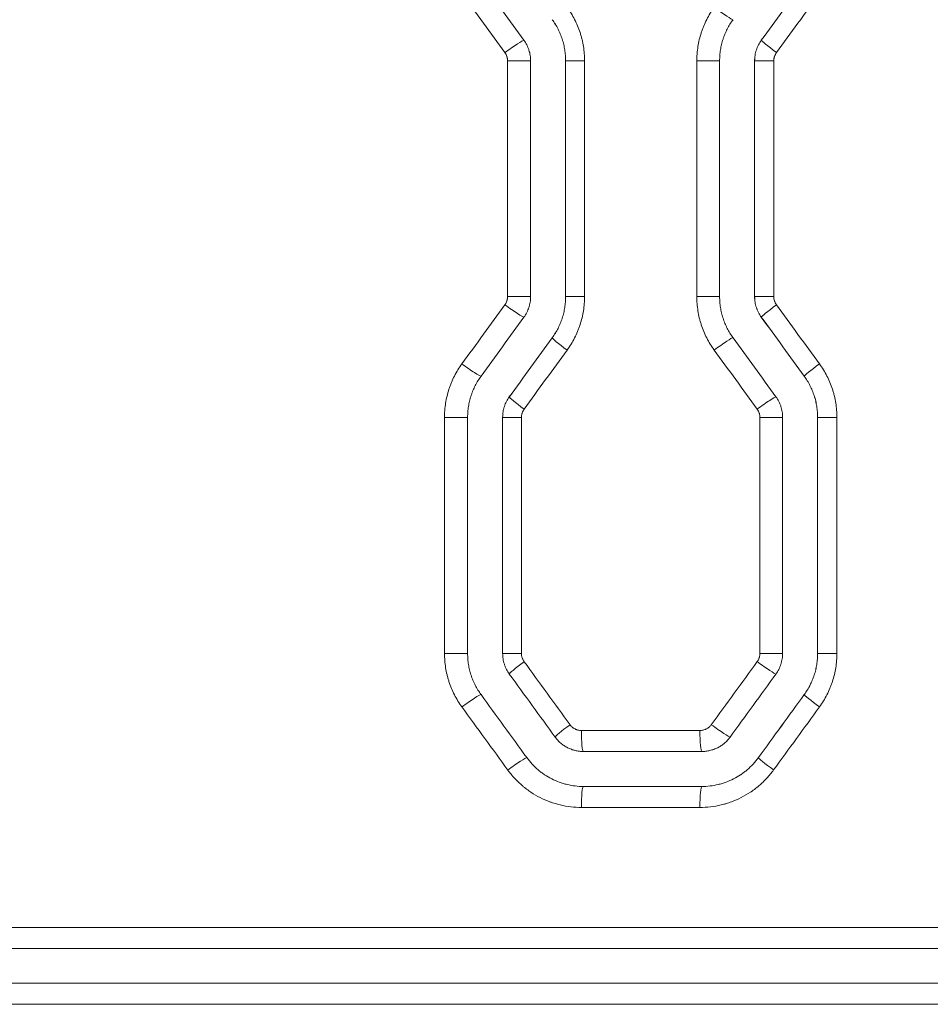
# Model space of a CAD drawing. Header units: millimetres. Extents: x 0 to 594, y 0 to 420.
# Tile 617 of 915: x 265.96 to 272.47, y 302.16 to 309.2. Entities that reach past the tile are written whole.
import ezdxf

# ---------------------------------------------------------------- set-up
doc = ezdxf.new("R2010")
doc.units = ezdxf.units.MM
doc.layers.add('1', color=7, linetype='Continuous', true_color=0xffffff)

msp = doc.modelspace()

# ---------------------------------------------------------------- linework, layer by layer
at = {"layer": '1', "color": 155, "linetype": 'Continuous', "lineweight": 13}
for p, q in [((269.7663, 309.2014), (269.7664, 309.2014)), ((271.2607, 309.0544), (271.2608, 309.0544)), ((269.6116, 308.9075), (269.4468, 308.9075)), ((269.4468, 307.2224), (269.4468, 308.9075)), ((269.8618, 308.9075), (269.862, 308.9075)), ((269.862, 307.2224), (269.862, 308.9075)), ((269.862, 308.9075), (269.9971, 308.9075)), ((269.9971, 308.9075), (269.9971, 307.2224)), ((270.9627, 308.9075), (270.7996, 308.9075)), ((270.7996, 307.2224), (270.7996, 308.9075)), ((271.2129, 308.9075), (271.213, 308.9075)), ((271.213, 307.2224), (271.213, 308.9075)), ((271.213, 308.9075), (271.35, 308.9075)), ((271.35, 308.9075), (271.35, 307.2224)), ((269.6116, 307.2224), (269.4468, 307.2224)), ((269.8618, 307.2224), (269.862, 307.2224)), ((269.862, 307.2224), (269.9971, 307.2224)), ((270.9627, 307.2224), (270.7996, 307.2224)), ((271.2129, 307.2224), (271.213, 307.2224)), ((271.213, 307.2224), (271.35, 307.2224)), ((271.2607, 307.0755), (271.2608, 307.0755)), ((269.7663, 306.9285), (269.7664, 306.9285)), ((271.5677, 306.6532), (271.5678, 306.6532)), ((269.4592, 306.5063), (269.4594, 306.5063)), ((269.1612, 306.3593), (268.9959, 306.3593)), ((268.9959, 304.6718), (268.9959, 306.3593)), ((269.4115, 306.3593), (269.4116, 306.3593)), ((269.4116, 304.6718), (269.4116, 306.3593)), ((269.4116, 306.3593), (269.5461, 306.3593)), ((269.5461, 306.3593), (269.5461, 304.6718)), ((271.4131, 306.3593), (271.2505, 306.3593)), ((271.2505, 304.6718), (271.2505, 306.3593)), ((271.6632, 306.3593), (271.6633, 306.3593)), ((271.6633, 304.6718), (271.6633, 306.3593)), ((271.6633, 306.3593), (271.801, 306.3593)), ((271.801, 306.3593), (271.801, 304.6718)), ((269.1612, 304.6718), (268.9959, 304.6718)), ((269.4115, 304.6718), (269.4116, 304.6718)), ((269.4116, 304.6718), (269.5461, 304.6718)), ((271.4131, 304.6718), (271.2505, 304.6718)), ((271.6632, 304.6718), (271.6633, 304.6718)), ((271.6633, 304.6718), (271.801, 304.6718)), ((269.4592, 304.5249), (269.4594, 304.5249)), ((271.5677, 304.3779), (271.5678, 304.3779)), ((269.7869, 304.0743), (269.787, 304.0743)), ((269.9744, 304.1212), (270.8215, 304.1212)), ((271.2401, 303.9273), (271.2401, 303.9273)), ((270.8215, 303.5712), (269.9744, 303.5712)), ((265.4313, 302.7143), (281.2171, 302.7143)), ((281.2171, 302.1643), (265.4188, 302.1643))]:
    msp.add_line(p, q, dxfattribs=at)
at = {"layer": '1', "color": 155, "linetype": 'Continuous', "lineweight": 18}
for p, q in [((269.6116, 307.2224), (269.6116, 308.9075)), ((269.8618, 308.9075), (269.8618, 307.2224)), ((270.9627, 307.2224), (270.9627, 308.9075)), ((271.2129, 308.9075), (271.2129, 307.2224)), ((269.1612, 304.6718), (269.1612, 306.3593)), ((269.4115, 306.3593), (269.4115, 304.6718)), ((271.4131, 304.6718), (271.4131, 306.3593)), ((271.6632, 306.3593), (271.6632, 304.6718)), ((269.9893, 303.9712), (270.8352, 303.9712)), ((270.8352, 303.7212), (269.9893, 303.7212)), ((281.2166, 302.5643), (265.215, 302.5643)), ((265.2682, 302.3143), (281.2166, 302.3143))]:
    msp.add_line(p, q, dxfattribs=at)
for centre, major_axis, ratio, start_param, end_param in [((281.5605, 291.2747), (112.7817, -155.2407), 0.003904, 1.682741, 1.68548), ((280.6209, 323.1042), (-108.0597, -148.7304), 0.003746, 1.478913, 1.481764), ((280.5981, 323.4304), (-108.1838, -148.901), 0.003751, 1.460609, 1.463462), ((281.9359, 291.049), (115.5795, -159.0965), 0.004, 1.666129, 1.668796), ((281.5924, 324.4784), (-112.9907, -155.5287), 0.003911, 1.457825, 1.460558), ((281.6381, 291.0734), (113.8312, -156.6863), 0.003941, 1.666588, 1.669296), ((281.3864, 286.8579), (112.0144, -154.1825), 0.003879, 1.679873, 1.682815), ((281.776, 320.1644), (-114.5747, -157.7113), 0.003966, 1.471477, 1.474349), ((280.6453, 287.5311), (108.4055, -149.2066), 0.003758, 1.678177, 1.681216), ((281.1398, 318.7855), (-111.087, -152.9031), 0.003848, 1.476265, 1.479225)]:
    msp.add_ellipse(centre, major_axis=major_axis, ratio=ratio, start_param=start_param, end_param=end_param, dxfattribs=at)
at = {"layer": '1', "color": 155, "linetype": 'Continuous', "lineweight": 13}
for centre, major_axis, ratio, start_param, end_param in [((280.4305, 322.8332), (-107.6374, -148.1483), 0.003732, 1.480367, 1.483229), ((280.7844, 323.0948), (-109.1633, -150.0453), 0.00378, 1.479245, 1.482072), ((270.9376, 309.2898), (0.1213, -0.0882), 0.053408, 4.639059, 6.210303), ((269.4434, 308.9659), (0.1213, 0.0882), 0.06152, 0.083964, 1.655208), ((271.3821, 308.9663), (-0.1213, 0.0882), 0.051002, 0.006457, 1.500764), ((269.4434, 307.164), (0.1213, -0.0882), 0.06152, 4.627978, 6.199221), ((271.3821, 307.1636), (-0.1213, -0.0882), 0.051002, 4.782421, 6.276728), ((280.7701, 293.0565), (109.081, -149.9321), 0.003777, 1.659449, 1.662277), ((281.4608, 291.7466), (113.66, -156.45), 0.003935, 1.663362, 1.666074), ((282.1867, 325.3741), (-116.4306, -160.2724), 0.004026, 1.455725, 1.458377), ((269.8877, 306.8403), (-0.1213, 0.0882), 0.05911, 0.00646, 1.489685), ((270.9376, 306.8401), (0.1213, 0.0882), 0.053408, 0.072882, 1.644126), ((280.1198, 322.0407), (-105.8633, -145.5022), 0.003669, 1.465889, 1.468807), ((269.1364, 306.7418), (0.1213, -0.0882), 0.06319, 4.6257, 6.196943), ((271.6891, 306.7414), (-0.1213, -0.0882), 0.049339, 4.780146, 6.276729), ((269.5807, 306.4181), (-0.1213, 0.0882), 0.060779, 0.006461, 1.487407), ((271.2446, 306.4179), (0.1213, 0.0882), 0.051744, 0.070607, 1.641851), ((269.5807, 304.613), (-0.1213, -0.0882), 0.060779, 4.795778, 6.276725), ((281.0037, 287.6808), (110.3117, -151.6265), 0.003818, 1.676932, 1.679922), ((271.2446, 304.6133), (0.1213, -0.0882), 0.051744, 4.641335, 6.212578), ((280.3535, 288.377), (107.5177, -147.9827), 0.003728, 1.674362, 1.677425), ((269.1364, 304.2894), (0.1213, 0.0882), 0.06319, 0.086242, 1.657485), ((281.9408, 320.0068), (-116.3583, -160.17), 0.004026, 1.473162, 1.475989), ((271.6891, 304.2897), (-0.1213, 0.0882), 0.049339, 0.006457, 1.503039), ((280.8295, 318.0638), (-109.4311, -150.414), 0.003789, 1.478842, 1.48185), ((269.9084, 304.1624), (-0.1213, -0.0882), 0.058998, 4.793348, 6.276725), ((270.917, 304.1627), (0.1213, -0.0882), 0.053519, 4.638906, 6.21015), ((269.9893, 304.1212), (0, -0.15), 0.09925, 4.712389, 6.283185), ((270.8352, 304.1212), (0, -0.15), 0.091516, 4.712389, 6.283185), ((269.464, 303.8388), (0.1213, 0.0882), 0.061408, 0.083811, 1.655055), ((271.3615, 303.8391), (-0.1213, 0.0882), 0.051114, 0.006457, 1.500611), ((269.9893, 303.5712), (0, 0.15), 0.09925, 0, 1.570796), ((270.8352, 303.5712), (0, 0.15), 0.091516, 0, 1.570796)]:
    msp.add_ellipse(centre, major_axis=major_axis, ratio=ratio, start_param=start_param, end_param=end_param, dxfattribs=at)
for points in [[(269.4278, 308.9659), (269.3253, 309.1066), (269.2228, 309.2474), (269.1204, 309.3881)], [(269.1204, 306.7418), (269.2228, 306.8825), (269.3253, 307.0232), (269.4278, 307.164)], [(271.2314, 306.4179), (271.1289, 306.5586), (271.0265, 306.6993), (270.924, 306.8401)], [(270.9034, 304.1627), (271.0127, 304.3129), (271.1221, 304.4631), (271.2314, 304.6133)], [(269.4484, 303.8388), (269.3391, 303.989), (269.2297, 304.1392), (269.1204, 304.2894)]]:
    msp.add_open_spline(points, degree=3, dxfattribs=at)
for points, knots in [([(269.8727, 309.2895), (269.8828, 309.2757), (269.8923, 309.2615), (269.91, 309.2326), (269.9266, 309.203), (269.9408, 309.1723), (269.9539, 309.141), (269.9598, 309.125), (269.9664, 309.1047), (269.9677, 309.1006), (269.9702, 309.0924), (269.9714, 309.0883), (269.9749, 309.0759), (269.9771, 309.0677), (269.9831, 309.0428), (269.9897, 309.0094), (269.9937, 308.9757), (269.9964, 308.9417), (269.9971, 308.9247), (269.9971, 308.9075)], [0, 0, 0, 0, 0.125, 0.125, 0.25, 0.375, 0.375, 0.5, 0.5, 0.53125, 0.53125, 0.5625, 0.5625, 0.625, 0.625, 0.75, 0.875, 0.875, 1, 1, 1, 1]), ([(270.7996, 308.9075), (270.7996, 308.9118), (270.7996, 308.9161), (270.7998, 308.9246), (270.8002, 308.9375), (270.8009, 308.9503), (270.803, 308.9757), (270.807, 309.0094), (270.8136, 309.0426), (270.8215, 309.0756), (270.8261, 309.092), (270.8327, 309.1123), (270.8341, 309.1164), (270.8369, 309.1245), (270.8383, 309.1285), (270.8428, 309.1406), (270.8459, 309.1485), (270.8557, 309.1722), (270.87, 309.2031), (270.8866, 309.2327), (270.9044, 309.2618), (270.9139, 309.2759), (270.924, 309.2898)], [0, 0, 0, 0, 0.03125, 0.03125, 0.0625, 0.125, 0.125, 0.25, 0.375, 0.375, 0.5, 0.5, 0.53125, 0.53125, 0.5625, 0.5625, 0.625, 0.625, 0.75, 0.875, 0.875, 1, 1, 1, 1]), ([(269.862, 308.9075), (269.862, 308.9207), (269.8615, 308.9338), (269.8594, 308.96), (269.8563, 308.9859), (269.8512, 309.0116), (269.8466, 309.0307), (269.8449, 309.0371), (269.8422, 309.0466), (269.8413, 309.0498), (269.8394, 309.0561), (269.8384, 309.0592), (269.8333, 309.0749), (269.8287, 309.0872), (269.8187, 309.1112), (269.8078, 309.1349), (269.7951, 309.1576), (269.7814, 309.1798), (269.7741, 309.1907), (269.7664, 309.2014)], [0, 0, 0, 0, 0.125, 0.125, 0.25, 0.375, 0.375, 0.4375, 0.4375, 0.46875, 0.46875, 0.5, 0.5, 0.625, 0.625, 0.75, 0.875, 0.875, 1, 1, 1, 1]), ([(271.213, 308.9075), (271.213, 308.9207), (271.2141, 308.9337), (271.2171, 308.9531), (271.2184, 308.9595), (271.2207, 308.9691), (271.2215, 308.9722), (271.2233, 308.9786), (271.2243, 308.9817), (271.2294, 308.9974), (271.2344, 309.0094), (271.2462, 309.0326), (271.253, 309.0438), (271.2608, 309.0544)], [0, 0, 0, 0, 0.25, 0.25, 0.375, 0.375, 0.4375, 0.4375, 0.5, 0.5, 0.75, 0.75, 1, 1, 1, 1]), ([(269.4468, 308.9075), (269.4468, 308.9127), (269.4464, 308.9179), (269.4452, 308.9256), (269.4447, 308.9282), (269.4438, 308.932), (269.4434, 308.9333), (269.4427, 308.9358), (269.4423, 308.937), (269.4403, 308.9432), (269.4363, 308.9528), (269.4309, 308.9617), (269.4278, 308.9659)], [0, 0, 0, 0, 0.25, 0.25, 0.375, 0.375, 0.4375, 0.4375, 0.5, 0.5, 0.75, 1, 1, 1, 1]), ([(271.3692, 308.9663), (271.366, 308.962), (271.3606, 308.9531), (271.3566, 308.9435), (271.3545, 308.9372), (271.3541, 308.9359), (271.3534, 308.9334), (271.3524, 308.9296), (271.3517, 308.9257), (271.3504, 308.918), (271.35, 308.9128), (271.35, 308.9075)], [0, 0, 0, 0, 0.25, 0.5, 0.5, 0.5625, 0.5625, 0.625, 0.75, 0.75, 1, 1, 1, 1]), ([(269.4278, 307.164), (269.4285, 307.165), (269.4293, 307.1661), (269.4307, 307.1683), (269.4329, 307.1716), (269.4348, 307.175), (269.4383, 307.1819), (269.4403, 307.1866), (269.4423, 307.1928), (269.4427, 307.194), (269.4434, 307.1966), (269.4437, 307.1978), (269.4447, 307.2017), (269.4452, 307.2042), (269.4464, 307.2119), (269.4468, 307.2171), (269.4468, 307.2224)], [0, 0, 0, 0, 0.0625, 0.0625, 0.125, 0.25, 0.25, 0.5, 0.5, 0.5625, 0.5625, 0.625, 0.625, 0.75, 0.75, 1, 1, 1, 1]), ([(269.7664, 306.9285), (269.7741, 306.9392), (269.7887, 306.961), (269.8079, 306.9951), (269.8188, 307.0189), (269.8263, 307.037), (269.8287, 307.0431), (269.8322, 307.0524), (269.8333, 307.0555), (269.8354, 307.0618), (269.8365, 307.0649), (269.8416, 307.0805), (269.8451, 307.0931), (269.8512, 307.1185), (269.8563, 307.1441), (269.8594, 307.17), (269.8615, 307.1961), (269.862, 307.2092), (269.862, 307.2224)], [0, 0, 0, 0, 0.125, 0.25, 0.375, 0.375, 0.4375, 0.4375, 0.46875, 0.46875, 0.5, 0.5, 0.625, 0.625, 0.75, 0.875, 0.875, 1, 1, 1, 1]), ([(269.9971, 307.2224), (269.9971, 307.2052), (269.9964, 307.1882), (269.9937, 307.1543), (269.9897, 307.1206), (269.9831, 307.0874), (269.9752, 307.0544), (269.9706, 307.038), (269.964, 307.0177), (269.9626, 307.0136), (269.9598, 307.0055), (269.9583, 307.0015), (269.9539, 306.9894), (269.9508, 306.9815), (269.941, 306.9578), (269.9267, 306.927), (269.9101, 306.8974), (269.8923, 306.8684), (269.8828, 306.8542), (269.8727, 306.8403)], [0, 0, 0, 0, 0.125, 0.125, 0.25, 0.375, 0.375, 0.5, 0.5, 0.53125, 0.53125, 0.5625, 0.5625, 0.625, 0.625, 0.75, 0.875, 0.875, 1, 1, 1, 1]), ([(270.924, 306.8401), (270.9139, 306.8539), (270.9045, 306.8681), (270.8867, 306.8971), (270.8701, 306.9267), (270.8559, 306.9574), (270.8428, 306.9888), (270.8369, 307.0048), (270.8303, 307.0251), (270.829, 307.0292), (270.8265, 307.0374), (270.8228, 307.0498), (270.8196, 307.0622), (270.8136, 307.0871), (270.807, 307.1204), (270.803, 307.1542), (270.8003, 307.1881), (270.7996, 307.2052), (270.7996, 307.2224)], [0, 0, 0, 0, 0.125, 0.125, 0.25, 0.375, 0.375, 0.5, 0.5, 0.53125, 0.53125, 0.5625, 0.625, 0.625, 0.75, 0.875, 0.875, 1, 1, 1, 1]), ([(271.2608, 307.0755), (271.253, 307.0861), (271.2462, 307.0973), (271.2373, 307.1148), (271.2346, 307.1207), (271.2308, 307.1298), (271.2296, 307.1328), (271.2273, 307.139), (271.2262, 307.1421), (271.2212, 307.1578), (271.2181, 307.1705), (271.2141, 307.1962), (271.213, 307.2092), (271.213, 307.2224)], [0, 0, 0, 0, 0.25, 0.25, 0.375, 0.375, 0.4375, 0.4375, 0.5, 0.5, 0.75, 0.75, 1, 1, 1, 1]), ([(271.35, 307.2224), (271.35, 307.2171), (271.3504, 307.2119), (271.3521, 307.2016), (271.3533, 307.1965), (271.3553, 307.1903), (271.3557, 307.189), (271.3567, 307.1866), (271.3581, 307.1829), (271.3597, 307.1793), (271.3633, 307.1724), (271.366, 307.1679), (271.3692, 307.1636)], [0, 0, 0, 0, 0.25, 0.25, 0.5, 0.5, 0.5625, 0.5625, 0.625, 0.75, 0.75, 1, 1, 1, 1]), ([(268.9959, 306.3593), (268.9959, 306.3636), (268.9959, 306.3679), (268.9961, 306.3765), (268.9965, 306.3894), (268.9972, 306.4021), (268.9993, 306.4276), (269.0033, 306.4613), (269.0099, 306.4945), (269.0178, 306.5275), (269.0224, 306.5439), (269.029, 306.5643), (269.0304, 306.5683), (269.0332, 306.5764), (269.0347, 306.5805), (269.0391, 306.5925), (269.0422, 306.6005), (269.0521, 306.6241), (269.0663, 306.6551), (269.083, 306.6847), (269.1008, 306.7137), (269.1103, 306.7279), (269.1204, 306.7418)], [0, 0, 0, 0, 0.03125, 0.03125, 0.0625, 0.125, 0.125, 0.25, 0.375, 0.375, 0.5, 0.5, 0.53125, 0.53125, 0.5625, 0.5625, 0.625, 0.625, 0.75, 0.875, 0.875, 1, 1, 1, 1]), ([(271.6766, 306.7414), (271.6867, 306.7275), (271.6961, 306.7134), (271.7139, 306.6844), (271.7305, 306.6549), (271.7447, 306.6242), (271.7577, 306.5928), (271.7636, 306.5769), (271.7703, 306.5566), (271.7716, 306.5525), (271.7741, 306.5443), (271.7753, 306.5401), (271.7788, 306.5278), (271.7809, 306.5195), (271.7869, 306.4946), (271.7936, 306.4613), (271.7976, 306.4275), (271.8003, 306.3936), (271.801, 306.3765), (271.801, 306.3593)], [0, 0, 0, 0, 0.125, 0.125, 0.25, 0.375, 0.375, 0.5, 0.5, 0.53125, 0.53125, 0.5625, 0.5625, 0.625, 0.625, 0.75, 0.875, 0.875, 1, 1, 1, 1]), ([(271.6633, 306.3593), (271.6633, 306.3726), (271.6628, 306.3857), (271.6608, 306.4118), (271.6577, 306.4378), (271.6526, 306.4634), (271.6479, 306.4826), (271.6463, 306.4889), (271.6436, 306.4984), (271.6427, 306.5016), (271.6407, 306.5079), (271.6398, 306.5111), (271.6347, 306.5267), (271.6301, 306.539), (271.6201, 306.5631), (271.6092, 306.5867), (271.5964, 306.6094), (271.5828, 306.6317), (271.5755, 306.6426), (271.5678, 306.6532)], [0, 0, 0, 0, 0.125, 0.125, 0.25, 0.375, 0.375, 0.4375, 0.4375, 0.46875, 0.46875, 0.5, 0.5, 0.625, 0.625, 0.75, 0.875, 0.875, 1, 1, 1, 1]), ([(269.4116, 306.3593), (269.4116, 306.3725), (269.4126, 306.3856), (269.4157, 306.4049), (269.417, 306.4114), (269.4193, 306.4209), (269.4201, 306.4241), (269.4219, 306.4304), (269.4229, 306.4336), (269.428, 306.4492), (269.433, 306.4613), (269.4448, 306.4845), (269.4516, 306.4956), (269.4594, 306.5063)], [0, 0, 0, 0, 0.25, 0.25, 0.375, 0.375, 0.4375, 0.4375, 0.5, 0.5, 0.75, 0.75, 1, 1, 1, 1]), ([(269.5653, 306.4181), (269.5622, 306.4139), (269.5567, 306.4049), (269.5527, 306.3953), (269.5506, 306.3891), (269.5503, 306.3878), (269.5495, 306.3853), (269.5485, 306.3814), (269.5478, 306.3776), (269.5465, 306.3699), (269.5461, 306.3646), (269.5461, 306.3593)], [0, 0, 0, 0, 0.25, 0.5, 0.5, 0.5625, 0.5625, 0.625, 0.75, 0.75, 1, 1, 1, 1]), ([(271.2505, 306.3593), (271.2505, 306.3646), (271.2501, 306.3698), (271.2488, 306.3775), (271.2483, 306.3801), (271.2474, 306.3839), (271.2471, 306.3851), (271.2464, 306.3877), (271.246, 306.3889), (271.2439, 306.3952), (271.2399, 306.4047), (271.2345, 306.4136), (271.2314, 306.4179)], [0, 0, 0, 0, 0.25, 0.25, 0.375, 0.375, 0.4375, 0.4375, 0.5, 0.5, 0.75, 1, 1, 1, 1]), ([(269.1204, 304.2894), (269.1103, 304.3032), (269.1008, 304.3174), (269.083, 304.3464), (269.0664, 304.376), (269.0522, 304.4067), (269.0391, 304.4381), (269.0332, 304.4541), (269.0266, 304.4745), (269.0253, 304.4786), (269.0228, 304.4868), (269.0191, 304.4991), (269.0159, 304.5115), (269.0099, 304.5364), (269.0033, 304.5698), (268.9993, 304.6035), (268.9966, 304.6375), (268.9959, 304.6546), (268.9959, 304.6718)], [0, 0, 0, 0, 0.125, 0.125, 0.25, 0.375, 0.375, 0.5, 0.5, 0.53125, 0.53125, 0.5625, 0.625, 0.625, 0.75, 0.875, 0.875, 1, 1, 1, 1]), ([(269.4594, 304.5249), (269.4516, 304.5355), (269.4448, 304.5467), (269.4359, 304.5642), (269.4331, 304.5701), (269.4294, 304.5792), (269.4282, 304.5822), (269.4259, 304.5884), (269.4248, 304.5915), (269.4197, 304.6072), (269.4167, 304.6199), (269.4126, 304.6456), (269.4116, 304.6586), (269.4116, 304.6718)], [0, 0, 0, 0, 0.25, 0.25, 0.375, 0.375, 0.4375, 0.4375, 0.5, 0.5, 0.75, 0.75, 1, 1, 1, 1]), ([(269.5461, 304.6718), (269.5461, 304.6665), (269.5465, 304.6613), (269.5482, 304.651), (269.5494, 304.6459), (269.5514, 304.6397), (269.5519, 304.6384), (269.5528, 304.636), (269.5542, 304.6323), (269.5559, 304.6287), (269.5594, 304.6217), (269.5622, 304.6173), (269.5653, 304.613)], [0, 0, 0, 0, 0.25, 0.25, 0.5, 0.5, 0.5625, 0.5625, 0.625, 0.75, 0.75, 1, 1, 1, 1]), ([(271.2314, 304.6133), (271.2322, 304.6143), (271.2329, 304.6154), (271.2344, 304.6176), (271.2365, 304.6209), (271.2384, 304.6243), (271.2419, 304.6312), (271.2439, 304.636), (271.246, 304.6422), (271.2463, 304.6434), (271.2471, 304.646), (271.2474, 304.6472), (271.2483, 304.651), (271.2488, 304.6536), (271.2501, 304.6613), (271.2505, 304.6665), (271.2505, 304.6718)], [0, 0, 0, 0, 0.0625, 0.0625, 0.125, 0.25, 0.25, 0.5, 0.5, 0.5625, 0.5625, 0.625, 0.625, 0.75, 0.75, 1, 1, 1, 1]), ([(271.5678, 304.3779), (271.5755, 304.3886), (271.5901, 304.4104), (271.6092, 304.4446), (271.6202, 304.4683), (271.6277, 304.4865), (271.6301, 304.4926), (271.6336, 304.5019), (271.6347, 304.505), (271.6368, 304.5112), (271.6379, 304.5143), (271.643, 304.53), (271.6465, 304.5426), (271.6526, 304.5679), (271.6577, 304.5935), (271.6608, 304.6194), (271.6628, 304.6455), (271.6633, 304.6586), (271.6633, 304.6718)], [0, 0, 0, 0, 0.125, 0.25, 0.375, 0.375, 0.4375, 0.4375, 0.46875, 0.46875, 0.5, 0.5, 0.625, 0.625, 0.75, 0.875, 0.875, 1, 1, 1, 1]), ([(271.801, 304.6718), (271.801, 304.6546), (271.8003, 304.6376), (271.7976, 304.6037), (271.7936, 304.57), (271.787, 304.5368), (271.7791, 304.5038), (271.7744, 304.4874), (271.7678, 304.4671), (271.7665, 304.463), (271.7636, 304.4549), (271.7622, 304.4509), (271.7577, 304.4388), (271.7546, 304.4309), (271.7448, 304.4073), (271.7306, 304.3764), (271.7139, 304.3468), (271.6961, 304.3178), (271.6867, 304.3036), (271.6766, 304.2897)], [0, 0, 0, 0, 0.125, 0.125, 0.25, 0.375, 0.375, 0.5, 0.5, 0.53125, 0.53125, 0.5625, 0.5625, 0.625, 0.625, 0.75, 0.875, 0.875, 1, 1, 1, 1]), ([(269.8934, 304.1624), (269.8957, 304.1592), (269.8982, 304.1562), (269.9035, 304.1504), (269.9064, 304.1477), (269.9108, 304.1439), (269.9131, 304.142), (269.9155, 304.1403), (269.9172, 304.1391), (269.918, 304.1386), (269.9221, 304.1358), (269.9255, 304.1339), (269.9325, 304.1303), (269.936, 304.1287), (269.9416, 304.1267), (269.9434, 304.1261), (269.9472, 304.1249), (269.9491, 304.1244), (269.9549, 304.123), (269.9626, 304.1217), (269.9705, 304.1212), (269.9744, 304.1212)], [0, 0, 0, 0, 0.125, 0.125, 0.25, 0.25, 0.3125, 0.34375, 0.34375, 0.375, 0.375, 0.5, 0.5, 0.625, 0.625, 0.6875, 0.6875, 0.75, 0.75, 0.875, 1, 1, 1, 1]), ([(270.8215, 304.1212), (270.8255, 304.1212), (270.8295, 304.1214), (270.8373, 304.1224), (270.8412, 304.123), (270.8489, 304.1249), (270.8527, 304.126), (270.8602, 304.1287), (270.8675, 304.1319), (270.8743, 304.1359), (270.8792, 304.1391), (270.8817, 304.1409), (270.884, 304.1427), (270.8856, 304.1439), (270.8864, 304.1446), (270.8902, 304.1478), (270.8959, 304.1533), (270.901, 304.1595), (270.9034, 304.1627)], [0, 0, 0, 0, 0.125, 0.125, 0.25, 0.25, 0.375, 0.375, 0.5, 0.625, 0.625, 0.6875, 0.71875, 0.71875, 0.75, 0.75, 0.875, 1, 1, 1, 1]), ([(270.8352, 303.7212), (270.855, 303.7212), (270.8746, 303.7224), (270.9136, 303.727), (270.9329, 303.7304), (270.9569, 303.7362), (270.9616, 303.7374), (270.9712, 303.74), (270.9759, 303.7413), (270.9901, 303.7456), (270.9994, 303.7488), (271.027, 303.7589), (271.0449, 303.7667), (271.0797, 303.7845), (271.0966, 303.7944), (271.1172, 303.8081), (271.1213, 303.8109), (271.1294, 303.8166), (271.1413, 303.8254), (271.1528, 303.8346), (271.1752, 303.8537), (271.1893, 303.8673), (271.2159, 303.896), (271.2285, 303.9112), (271.2401, 303.9273)], [0, 0, 0, 0, 0.125, 0.125, 0.25, 0.25, 0.28125, 0.28125, 0.3125, 0.3125, 0.375, 0.375, 0.5, 0.5, 0.625, 0.625, 0.65625, 0.65625, 0.6875, 0.75, 0.75, 0.875, 0.875, 1, 1, 1, 1]), ([(269.9744, 303.5712), (269.9487, 303.5712), (269.9233, 303.5727), (269.8729, 303.5787), (269.8479, 303.5831), (269.8108, 303.592), (269.7985, 303.5953), (269.7802, 303.6008), (269.7711, 303.6037), (269.7619, 303.6068), (269.7559, 303.609), (269.7529, 303.6101), (269.7258, 303.62), (269.7024, 303.6302), (269.6571, 303.6532), (269.6352, 303.666), (269.6034, 303.6871), (269.593, 303.6945), (269.5776, 303.7061), (269.5726, 303.71), (269.565, 303.7161), (269.5625, 303.7181), (269.5576, 303.7222), (269.5551, 303.7243), (269.5331, 303.743), (269.5147, 303.7607), (269.4799, 303.7981), (269.4636, 303.8179), (269.4484, 303.8388)], [0, 0, 0, 0, 0.125, 0.125, 0.25, 0.25, 0.3125, 0.3125, 0.34375, 0.359375, 0.359375, 0.375, 0.375, 0.5, 0.5, 0.625, 0.625, 0.6875, 0.6875, 0.71875, 0.71875, 0.734375, 0.734375, 0.75, 0.75, 0.875, 0.875, 1, 1, 1, 1]), ([(271.3485, 303.8391), (271.3333, 303.8183), (271.317, 303.7985), (271.2824, 303.7611), (271.264, 303.7435), (271.2349, 303.7187), (271.2249, 303.7107), (271.2096, 303.6991), (271.2044, 303.6953), (271.1965, 303.6897), (271.1939, 303.6879), (271.1886, 303.6842), (271.1859, 303.6824), (271.1618, 303.6664), (271.1398, 303.6535), (271.0944, 303.6305), (271.0711, 303.6203), (271.0353, 303.6071), (271.0231, 303.603), (271.0078, 303.5983), (271.0047, 303.5974), (270.9985, 303.5957), (270.9954, 303.5948), (270.9861, 303.5923), (270.9799, 303.5907), (270.9487, 303.5832), (270.9235, 303.5787), (270.8728, 303.5727), (270.8473, 303.5712), (270.8215, 303.5712)], [0, 0, 0, 0, 0.125, 0.125, 0.25, 0.25, 0.3125, 0.3125, 0.34375, 0.34375, 0.359375, 0.359375, 0.375, 0.375, 0.5, 0.5, 0.625, 0.625, 0.6875, 0.6875, 0.703125, 0.703125, 0.71875, 0.71875, 0.75, 0.75, 0.875, 0.875, 1, 1, 1, 1])]:
    msp.add_open_spline(points, degree=3, knots=knots, dxfattribs=at)
at = {"layer": '1', "color": 155, "linetype": 'Continuous', "lineweight": 18}
for points, knots in [([(269.7663, 309.2014), (269.774, 309.1907), (269.7813, 309.1798), (269.795, 309.1575), (269.8077, 309.1348), (269.8186, 309.1112), (269.8286, 309.0871), (269.8332, 309.0748), (269.8383, 309.0592), (269.8393, 309.056), (269.8412, 309.0497), (269.8421, 309.0466), (269.8448, 309.0371), (269.8465, 309.0307), (269.8511, 309.0116), (269.8562, 308.9859), (269.8593, 308.9599), (269.8613, 308.9338), (269.8618, 308.9207), (269.8618, 308.9075)], [0, 0, 0, 0, 0.125, 0.125, 0.25, 0.375, 0.375, 0.5, 0.5, 0.53125, 0.53125, 0.5625, 0.5625, 0.625, 0.625, 0.75, 0.875, 0.875, 1, 1, 1, 1]), ([(270.9627, 308.9075), (270.9627, 308.9207), (270.9632, 308.9338), (270.9653, 308.9599), (270.9684, 308.9858), (270.9735, 309.0113), (270.9795, 309.0367), (270.9831, 309.0493), (270.9882, 309.0649), (270.9892, 309.0681), (270.9914, 309.0743), (270.9925, 309.0774), (270.9959, 309.0867), (270.9983, 309.0928), (271.0058, 309.111), (271.0168, 309.1347), (271.0296, 309.1575), (271.0432, 309.1798), (271.0505, 309.1907), (271.0583, 309.2014)], [0, 0, 0, 0, 0.125, 0.125, 0.25, 0.375, 0.375, 0.5, 0.5, 0.53125, 0.53125, 0.5625, 0.5625, 0.625, 0.625, 0.75, 0.875, 0.875, 1, 1, 1, 1]), ([(269.6116, 308.9075), (269.6116, 308.9207), (269.6106, 308.9337), (269.6065, 308.9595), (269.6035, 308.9721), (269.5984, 308.9878), (269.5973, 308.9909), (269.595, 308.9971), (269.5938, 309.0001), (269.5901, 309.0092), (269.5873, 309.0152), (269.5784, 309.0326), (269.5716, 309.0438), (269.5638, 309.0544)], [0, 0, 0, 0, 0.25, 0.25, 0.5, 0.5, 0.5625, 0.5625, 0.625, 0.625, 0.75, 0.75, 1, 1, 1, 1]), ([(271.2607, 309.0544), (271.2529, 309.0438), (271.2461, 309.0326), (271.2343, 309.0094), (271.2293, 308.9974), (271.2242, 308.9818), (271.2232, 308.9786), (271.2214, 308.9723), (271.2206, 308.9691), (271.2183, 308.9595), (271.217, 308.9531), (271.2139, 308.9337), (271.2129, 308.9207), (271.2129, 308.9075)], [0, 0, 0, 0, 0.25, 0.25, 0.5, 0.5, 0.5625, 0.5625, 0.625, 0.625, 0.75, 0.75, 1, 1, 1, 1]), ([(269.5638, 307.0755), (269.5716, 307.0861), (269.5784, 307.0973), (269.5902, 307.1204), (269.5953, 307.1325), (269.6004, 307.1481), (269.6013, 307.1513), (269.6031, 307.1576), (269.6039, 307.1608), (269.6062, 307.1704), (269.6075, 307.1768), (269.6106, 307.1961), (269.6116, 307.2092), (269.6116, 307.2224)], [0, 0, 0, 0, 0.25, 0.25, 0.5, 0.5, 0.5625, 0.5625, 0.625, 0.625, 0.75, 0.75, 1, 1, 1, 1]), ([(269.8618, 307.2224), (269.8618, 307.2092), (269.8613, 307.1961), (269.8593, 307.17), (269.8562, 307.1441), (269.8511, 307.1186), (269.845, 307.0932), (269.8415, 307.0806), (269.8364, 307.0649), (269.8353, 307.0618), (269.8332, 307.0556), (269.8321, 307.0525), (269.8286, 307.0432), (269.8262, 307.0371), (269.8187, 307.0189), (269.8078, 306.9952), (269.795, 306.9724), (269.7813, 306.9501), (269.774, 306.9392), (269.7663, 306.9285)], [0, 0, 0, 0, 0.125, 0.125, 0.25, 0.375, 0.375, 0.5, 0.5, 0.53125, 0.53125, 0.5625, 0.5625, 0.625, 0.625, 0.75, 0.875, 0.875, 1, 1, 1, 1]), ([(271.0583, 306.9285), (271.0505, 306.9392), (271.0432, 306.9501), (271.0296, 306.9724), (271.0169, 306.9951), (271.0059, 307.0187), (270.9959, 307.0428), (270.9914, 307.0551), (270.9863, 307.0707), (270.9853, 307.0739), (270.9834, 307.0802), (270.9825, 307.0833), (270.9798, 307.0928), (270.9781, 307.0992), (270.9735, 307.1183), (270.9684, 307.144), (270.9653, 307.17), (270.9632, 307.1961), (270.9627, 307.2092), (270.9627, 307.2224)], [0, 0, 0, 0, 0.125, 0.125, 0.25, 0.375, 0.375, 0.5, 0.5, 0.53125, 0.53125, 0.5625, 0.5625, 0.625, 0.625, 0.75, 0.875, 0.875, 1, 1, 1, 1]), ([(271.2129, 307.2224), (271.2129, 307.2092), (271.2139, 307.1962), (271.218, 307.1704), (271.2211, 307.1578), (271.2261, 307.1421), (271.2272, 307.139), (271.2295, 307.1328), (271.2307, 307.1298), (271.2345, 307.1207), (271.2372, 307.1147), (271.2461, 307.0973), (271.2529, 307.0861), (271.2607, 307.0755)], [0, 0, 0, 0, 0.25, 0.25, 0.5, 0.5, 0.5625, 0.5625, 0.625, 0.625, 0.75, 0.75, 1, 1, 1, 1]), ([(269.1612, 306.3593), (269.1612, 306.3726), (269.1618, 306.3857), (269.1638, 306.4117), (269.1669, 306.4376), (269.172, 306.4632), (269.1781, 306.4886), (269.1816, 306.5012), (269.1867, 306.5168), (269.1878, 306.5199), (269.1899, 306.5262), (269.191, 306.5293), (269.1944, 306.5386), (269.1968, 306.5447), (269.2044, 306.5628), (269.2153, 306.5866), (269.2281, 306.6094), (269.2418, 306.6317), (269.2491, 306.6426), (269.2568, 306.6532)], [0, 0, 0, 0, 0.125, 0.125, 0.25, 0.375, 0.375, 0.5, 0.5, 0.53125, 0.53125, 0.5625, 0.5625, 0.625, 0.625, 0.75, 0.875, 0.875, 1, 1, 1, 1]), ([(271.5677, 306.6532), (271.5754, 306.6426), (271.5827, 306.6317), (271.5964, 306.6094), (271.6091, 306.5867), (271.62, 306.563), (271.63, 306.5389), (271.6346, 306.5267), (271.6397, 306.511), (271.6407, 306.5079), (271.6426, 306.5016), (271.6435, 306.4984), (271.6462, 306.4889), (271.6479, 306.4825), (271.6525, 306.4634), (271.6576, 306.4378), (271.6606, 306.4118), (271.6627, 306.3857), (271.6632, 306.3726), (271.6632, 306.3593)], [0, 0, 0, 0, 0.125, 0.125, 0.25, 0.375, 0.375, 0.5, 0.5, 0.53125, 0.53125, 0.5625, 0.5625, 0.625, 0.625, 0.75, 0.875, 0.875, 1, 1, 1, 1]), ([(269.4592, 306.5063), (269.4515, 306.4956), (269.4447, 306.4845), (269.4329, 306.4613), (269.4278, 306.4493), (269.4227, 306.4336), (269.4218, 306.4305), (269.42, 306.4241), (269.4192, 306.421), (269.4169, 306.4114), (269.4156, 306.405), (269.4125, 306.3856), (269.4115, 306.3726), (269.4115, 306.3593)], [0, 0, 0, 0, 0.25, 0.25, 0.5, 0.5, 0.5625, 0.5625, 0.625, 0.625, 0.75, 0.75, 1, 1, 1, 1]), ([(271.4131, 306.3593), (271.4131, 306.3726), (271.412, 306.3856), (271.4079, 306.4113), (271.4049, 306.424), (271.3998, 306.4396), (271.3987, 306.4428), (271.3965, 306.4489), (271.3953, 306.452), (271.3915, 306.4611), (271.3888, 306.467), (271.3799, 306.4845), (271.373, 306.4956), (271.3653, 306.5063)], [0, 0, 0, 0, 0.25, 0.25, 0.5, 0.5, 0.5625, 0.5625, 0.625, 0.625, 0.75, 0.75, 1, 1, 1, 1]), ([(269.2568, 304.3779), (269.2491, 304.3886), (269.2418, 304.3995), (269.2281, 304.4217), (269.2154, 304.4445), (269.2045, 304.4681), (269.1945, 304.4922), (269.1899, 304.5045), (269.1848, 304.5201), (269.1838, 304.5232), (269.1819, 304.5295), (269.181, 304.5327), (269.1783, 304.5422), (269.1766, 304.5486), (269.172, 304.5677), (269.1669, 304.5934), (269.1638, 304.6193), (269.1618, 304.6455), (269.1612, 304.6586), (269.1612, 304.6718)], [0, 0, 0, 0, 0.125, 0.125, 0.25, 0.375, 0.375, 0.5, 0.5, 0.53125, 0.53125, 0.5625, 0.5625, 0.625, 0.625, 0.75, 0.875, 0.875, 1, 1, 1, 1]), ([(269.4115, 304.6718), (269.4115, 304.6586), (269.4125, 304.6456), (269.4166, 304.6198), (269.4196, 304.6071), (269.4247, 304.5915), (269.4258, 304.5884), (269.4281, 304.5822), (269.4293, 304.5791), (269.433, 304.5701), (269.4358, 304.5641), (269.4447, 304.5467), (269.4515, 304.5355), (269.4592, 304.5249)], [0, 0, 0, 0, 0.25, 0.25, 0.5, 0.5, 0.5625, 0.5625, 0.625, 0.625, 0.75, 0.75, 1, 1, 1, 1]), ([(271.3653, 304.5249), (271.373, 304.5355), (271.3798, 304.5467), (271.3917, 304.5698), (271.3967, 304.5819), (271.4018, 304.5975), (271.4027, 304.6007), (271.4045, 304.607), (271.4054, 304.6102), (271.4077, 304.6198), (271.4089, 304.6262), (271.412, 304.6455), (271.4131, 304.6586), (271.4131, 304.6718)], [0, 0, 0, 0, 0.25, 0.25, 0.5, 0.5, 0.5625, 0.5625, 0.625, 0.625, 0.75, 0.75, 1, 1, 1, 1]), ([(271.6632, 304.6718), (271.6632, 304.6586), (271.6627, 304.6455), (271.6606, 304.6194), (271.6576, 304.5935), (271.6525, 304.568), (271.6464, 304.5426), (271.6429, 304.53), (271.6378, 304.5144), (271.6367, 304.5112), (271.6346, 304.505), (271.6335, 304.5019), (271.63, 304.4926), (271.6277, 304.4865), (271.6201, 304.4683), (271.6092, 304.4446), (271.5964, 304.4218), (271.5827, 304.3995), (271.5754, 304.3886), (271.5677, 304.3779)], [0, 0, 0, 0, 0.125, 0.125, 0.25, 0.375, 0.375, 0.5, 0.5, 0.53125, 0.53125, 0.5625, 0.5625, 0.625, 0.625, 0.75, 0.875, 0.875, 1, 1, 1, 1]), ([(269.7869, 304.0743), (269.7927, 304.0662), (269.799, 304.0586), (269.8123, 304.0443), (269.8194, 304.0375), (269.8305, 304.0279), (269.8344, 304.0249), (269.8403, 304.0204), (269.8422, 304.0189), (269.8463, 304.0161), (269.8483, 304.0147), (269.8586, 304.0078), (269.8671, 304.0029), (269.8845, 303.994), (269.8934, 303.9901), (269.9072, 303.985), (269.9119, 303.9834), (269.9189, 303.9813), (269.9213, 303.9806), (269.9261, 303.9793), (269.9285, 303.9787), (269.9405, 303.9758), (269.9598, 303.9724), (269.9794, 303.9712), (269.9893, 303.9712)], [0, 0, 0, 0, 0.125, 0.125, 0.25, 0.25, 0.3125, 0.3125, 0.34375, 0.34375, 0.375, 0.375, 0.5, 0.5, 0.625, 0.625, 0.6875, 0.6875, 0.71875, 0.71875, 0.75, 0.75, 0.875, 1, 1, 1, 1]), ([(269.9893, 303.9712), (269.9794, 303.9712), (269.9696, 303.9718), (269.9501, 303.9741), (269.9404, 303.9758), (269.9285, 303.9787), (269.9261, 303.9793), (269.9213, 303.9806), (269.9189, 303.9813), (269.9118, 303.9835), (269.9072, 303.985), (269.8934, 303.9901), (269.8844, 303.994), (269.867, 304.0029), (269.8586, 304.0079), (269.8483, 304.0147), (269.8463, 304.0161), (269.8422, 304.019), (269.8363, 304.0234), (269.8306, 304.028), (269.8194, 304.0375), (269.8124, 304.0443), (269.7991, 304.0587), (269.7928, 304.0662), (269.787, 304.0743)], [0, 0, 0, 0, 0.125, 0.125, 0.25, 0.25, 0.28125, 0.28125, 0.3125, 0.3125, 0.375, 0.375, 0.5, 0.5, 0.625, 0.625, 0.65625, 0.65625, 0.6875, 0.75, 0.75, 0.875, 0.875, 1, 1, 1, 1]), ([(270.8352, 303.9712), (270.8451, 303.9712), (270.8549, 303.9718), (270.8743, 303.9741), (270.8839, 303.9758), (270.8982, 303.9792), (270.9029, 303.9805), (270.91, 303.9826), (270.9124, 303.9834), (270.917, 303.9849), (270.9194, 303.9857), (270.931, 303.99), (270.94, 303.9939), (270.9574, 304.0028), (270.9658, 304.0077), (270.978, 304.0159), (270.9821, 304.0187), (270.988, 304.0232), (270.9899, 304.0247), (270.9938, 304.0278), (270.9957, 304.0294), (271.0051, 304.0374), (271.0193, 304.051), (271.0318, 304.0662), (271.0377, 304.0743)], [0, 0, 0, 0, 0.125, 0.125, 0.25, 0.25, 0.3125, 0.3125, 0.34375, 0.34375, 0.375, 0.375, 0.5, 0.5, 0.625, 0.625, 0.6875, 0.6875, 0.71875, 0.71875, 0.75, 0.75, 0.875, 1, 1, 1, 1]), ([(269.9893, 303.7212), (269.9695, 303.7212), (269.9499, 303.7224), (269.9111, 303.727), (269.8919, 303.7304), (269.8634, 303.7372), (269.8539, 303.7398), (269.8398, 303.744), (269.8351, 303.7455), (269.8257, 303.7486), (269.8211, 303.7503), (269.7979, 303.7588), (269.7799, 303.7667), (269.7451, 303.7844), (269.7282, 303.7942), (269.7037, 303.8105), (269.6957, 303.8162), (269.6839, 303.8251), (269.68, 303.8281), (269.6723, 303.8343), (269.6684, 303.8375), (269.6496, 303.8535), (269.6354, 303.8671), (269.6087, 303.896), (269.5962, 303.9112), (269.5845, 303.9273)], [0, 0, 0, 0, 0.125, 0.125, 0.25, 0.25, 0.3125, 0.3125, 0.34375, 0.34375, 0.375, 0.375, 0.5, 0.5, 0.625, 0.625, 0.6875, 0.6875, 0.71875, 0.71875, 0.75, 0.75, 0.875, 0.875, 1, 1, 1, 1]), ([(271.2401, 303.9273), (271.2284, 303.9113), (271.2159, 303.8961), (271.1893, 303.8673), (271.1752, 303.8538), (271.1528, 303.8347), (271.1452, 303.8285), (271.1334, 303.8196), (271.1294, 303.8167), (271.1214, 303.811), (271.1173, 303.8082), (271.0967, 303.7944), (271.0798, 303.7845), (271.0449, 303.7668), (271.027, 303.759), (270.9995, 303.7488), (270.9902, 303.7457), (270.976, 303.7414), (270.9713, 303.74), (270.9617, 303.7374), (270.9569, 303.7362), (270.933, 303.7304), (270.9136, 303.727), (270.8747, 303.7224), (270.855, 303.7212), (270.8352, 303.7212)], [0, 0, 0, 0, 0.125, 0.125, 0.25, 0.25, 0.3125, 0.3125, 0.34375, 0.34375, 0.375, 0.375, 0.5, 0.5, 0.625, 0.625, 0.6875, 0.6875, 0.71875, 0.71875, 0.75, 0.75, 0.875, 0.875, 1, 1, 1, 1])]:
    msp.add_open_spline(points, degree=3, knots=knots, dxfattribs=at)

doc.saveas('drawing.dxf')
